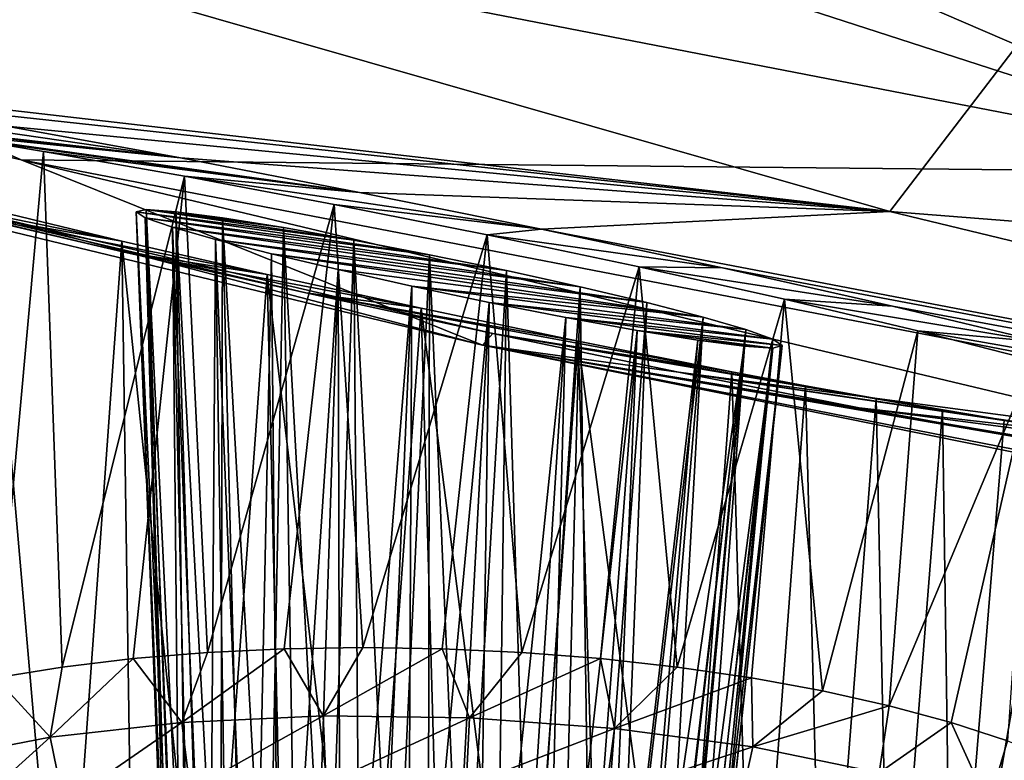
# Model space of a CAD drawing. Header units: metres. Extents: x -92 to 264, y -100 to 50.
# Tile 357 of 656: x 169.53 to 171.39, y -25.52 to -24.12. Entities that reach past the tile are written whole.
import ezdxf

# ---------------------------------------------------------------- set-up
doc = ezdxf.new("R2010")
doc.units = ezdxf.units.M
doc.layers.add('solid_21062050_01', color=7, linetype='CONTINUOUS')

msp = doc.modelspace()

# ---------------------------------------------------------------- linework, layer by layer
at = {"layer": 'solid_21062050_01'}
for points in [[(171.97171, -24.413742, 223.119308), (169.447327, -23.326159, 225.183472), (167.315842, -22.908377, 224.033524)], [(171.97171, -24.413742, 223.119308), (167.315842, -22.908377, 224.033524), (167.758499, -23.597088, 220.850967)], [(171.97171, -24.413742, 223.119308), (171.624512, -23.715481, 226.254974), (169.447327, -23.326159, 225.183472)], [(165.744171, -23.515648, 215.375946), (166.762665, -23.860218, 211.591858), (170.405014, -24.738525, 214.031448)], [(169.535004, -24.389212, 217.802368), (165.744171, -23.515648, 215.375946), (170.405014, -24.738525, 214.031448)], [(167.758499, -23.597088, 220.850967), (165.744171, -23.515648, 215.375946), (169.535004, -24.389212, 217.802368)], [(171.97171, -24.413742, 223.119308), (167.758499, -23.597088, 220.850967), (169.535004, -24.389212, 217.802368)], [(171.173294, -24.486574, 205.274399), (168.211563, -23.638462, 202.918686), (171.551056, -23.992748, 200.537796)], [(168.91835, -24.226725, 207.816177), (168.211563, -23.638462, 202.918686), (171.173294, -24.486574, 205.274399)], [(170.424438, -24.716232, 211.338531), (170.405014, -24.738525, 214.031448), (166.762665, -23.860218, 211.591858)], [(170.072067, -24.639862, 211.351456), (170.424438, -24.716232, 211.338531), (166.762665, -23.860218, 211.591858)], [(169.726639, -24.562191, 211.300827), (170.072067, -24.639862, 211.351456), (166.762665, -23.860218, 211.591858)], [(169.406158, -24.487568, 211.191437), (169.726639, -24.562191, 211.300827), (166.762665, -23.860218, 211.591858)], [(171.173294, -24.486574, 205.274399), (171.551056, -23.992748, 200.537796), (174.235092, -24.727037, 202.577362)], [(168.290009, -24.161015, 209.186752), (169.507736, -24.325314, 207.385162), (169.835938, -24.385408, 207.255844)], [(169.133804, -24.304621, 208.314758), (168.290009, -24.161015, 209.186752), (169.835938, -24.385408, 207.255844)], [(169.199051, -24.271954, 207.572632), (168.91835, -24.226725, 207.816177), (171.173294, -24.486574, 205.274399)], [(169.507736, -24.325314, 207.385162), (169.199051, -24.271954, 207.572632), (171.173294, -24.486574, 205.274399)], [(169.133804, -24.304621, 208.314758), (169.835938, -24.385408, 207.255844), (169.23027, -24.318016, 208.186417)], [(169.23027, -24.318016, 208.186417), (169.835938, -24.385408, 207.255844), (169.337372, -24.334064, 208.069138)], [(169.337372, -24.334064, 208.069138), (169.835938, -24.385408, 207.255844), (170.17334, -24.450438, 207.186142)], [(169.337372, -24.334064, 208.069138), (170.17334, -24.450438, 207.186142), (169.453537, -24.352514, 207.964005)], [(169.835938, -24.385408, 207.255844), (169.507736, -24.325314, 207.385162), (171.173294, -24.486574, 205.274399)], [(169.453537, -24.352514, 207.964005), (170.17334, -24.450438, 207.186142), (169.577469, -24.373138, 207.871674)], [(169.453537, -24.352514, 207.964005), (169.577469, -24.373138, 207.871674), (169.486893, -25.365259, 207.693024)], [(169.577469, -24.373138, 207.871674), (169.612686, -25.34498, 207.613602), (169.486893, -25.365259, 207.693024)], [(169.577469, -24.373138, 207.871674), (170.17334, -24.450438, 207.186142), (169.843414, -24.419987, 207.727234)], [(169.577469, -24.373138, 207.871674), (169.843414, -24.419987, 207.727234), (169.612686, -25.34498, 207.613602)], [(169.535004, -24.389212, 217.802368), (170.405014, -24.738525, 214.031448), (174.248611, -25.51219, 216.180389)], [(173.519012, -25.157835, 219.937302), (169.535004, -24.389212, 217.802368), (174.248611, -25.51219, 216.180389)], [(171.97171, -24.413742, 223.119308), (169.535004, -24.389212, 217.802368), (173.519012, -25.157835, 219.937302)], [(170.17334, -24.450438, 207.186142), (169.835938, -24.385408, 207.255844), (171.173294, -24.486574, 205.274399)], [(169.724854, -24.542042, 210.63092), (169.406158, -24.487568, 211.191437), (169.12355, -24.419317, 211.031845)], [(169.724854, -24.542042, 210.63092), (169.12355, -24.419317, 211.031845), (169.474869, -24.482042, 210.495331)], [(169.843414, -24.419987, 207.727234), (169.746338, -25.328976, 207.547089), (169.612686, -25.34498, 207.613602)], [(169.843414, -24.419987, 207.727234), (169.886383, -25.317415, 207.494232), (169.746338, -25.328976, 207.547089)], [(169.843414, -24.419987, 207.727234), (170.17334, -24.450438, 207.186142), (170.516281, -24.519922, 207.176651)], [(169.843414, -24.419987, 207.727234), (170.516281, -24.519922, 207.176651), (170.125427, -24.47294, 207.638428)], [(169.843414, -24.419987, 207.727234), (170.125427, -24.47294, 207.638428), (169.886383, -25.317415, 207.494232)], [(170.516281, -24.519922, 207.176651), (170.17334, -24.450438, 207.186142), (171.173294, -24.486574, 205.274399)], [(169.999405, -24.605013, 210.713196), (169.726639, -24.562191, 211.300827), (169.406158, -24.487568, 211.191437)], [(169.999405, -24.605013, 210.713196), (169.406158, -24.487568, 211.191437), (169.724854, -24.542042, 210.63092)], [(169.474869, -24.482042, 210.495331), (169.488617, -26.052015, 209.909988), (169.614532, -26.080132, 209.986786)], [(169.724854, -24.542042, 210.63092), (169.474869, -24.482042, 210.495331), (169.614532, -26.080132, 209.986786)], [(169.77121, -24.482782, 209.027191), (169.752075, -24.486698, 209.182358), (169.82991, -26.106762, 208.555725)], [(170.16275, -24.540216, 208.565445), (169.752075, -24.486698, 209.182358), (169.77121, -24.482782, 209.027191)], [(169.752075, -24.486698, 209.182358), (169.818893, -26.12549, 208.617416), (169.82991, -26.106762, 208.555725)], [(169.752075, -24.486698, 209.182358), (169.816376, -26.144747, 208.679855), (169.818893, -26.12549, 208.617416)], [(169.752075, -24.486698, 209.182358), (169.769302, -24.497995, 209.333771), (169.816376, -26.144747, 208.679855)], [(170.305557, -24.567749, 208.525757), (169.769302, -24.497995, 209.333771), (169.752075, -24.486698, 209.182358)], [(170.305557, -24.567749, 208.525757), (169.752075, -24.486698, 209.182358), (170.16275, -24.540216, 208.565445)], [(169.77121, -24.482782, 209.027191), (169.82991, -26.106762, 208.555725), (169.849258, -26.088882, 208.495865)], [(169.826675, -24.486715, 208.878296), (169.77121, -24.482782, 209.027191), (169.849258, -26.088882, 208.495865)], [(170.029846, -24.51656, 208.639938), (169.77121, -24.482782, 209.027191), (169.826675, -24.486715, 208.878296)], [(170.16275, -24.540216, 208.565445), (169.77121, -24.482782, 209.027191), (170.029846, -24.51656, 208.639938)], [(169.826675, -24.486715, 208.878296), (169.876572, -26.072159, 208.438843), (169.911423, -26.056875, 208.385635)], [(169.915115, -24.498257, 208.74617), (169.826675, -24.486715, 208.878296), (169.911423, -26.056875, 208.385635)], [(169.826675, -24.486715, 208.878296), (169.849258, -26.088882, 208.495865), (169.876572, -26.072159, 208.438843)], [(170.029846, -24.51656, 208.639938), (169.826675, -24.486715, 208.878296), (169.915115, -24.498257, 208.74617)], [(170.125427, -24.47294, 207.638428), (170.031311, -25.310431, 207.455612), (169.886383, -25.317415, 207.494232)], [(170.125427, -24.47294, 207.638428), (170.179504, -25.308096, 207.431625), (170.031311, -25.310431, 207.455612)], [(170.125427, -24.47294, 207.638428), (170.516281, -24.519922, 207.176651), (170.414276, -24.530384, 207.606644)], [(170.125427, -24.47294, 207.638428), (170.414276, -24.530384, 207.606644), (170.179504, -25.308096, 207.431625)], [(170.516281, -24.519922, 207.176651), (171.173294, -24.486574, 205.274399), (174.331436, -25.249058, 207.392273)], [(174.331436, -25.249058, 207.392273), (171.173294, -24.486574, 205.274399), (174.235092, -24.727037, 202.577362)], [(169.769302, -24.497995, 209.333771), (169.822403, -26.164204, 208.742004), (169.816376, -26.144747, 208.679855)], [(169.769302, -24.497995, 209.333771), (169.836884, -26.183527, 208.80278), (169.822403, -26.164204, 208.742004)], [(169.769302, -24.497995, 209.333771), (169.82048, -24.515762, 209.47261), (169.836884, -26.183527, 208.80278)], [(170.450241, -24.597612, 208.521896), (169.82048, -24.515762, 209.47261), (169.769302, -24.497995, 209.333771)], [(170.450241, -24.597612, 208.521896), (169.769302, -24.497995, 209.333771), (170.305557, -24.567749, 208.525757)], [(169.915115, -24.498257, 208.74617), (169.911423, -26.056875, 208.385635), (169.953186, -26.043297, 208.337158)], [(169.915115, -24.498257, 208.74617), (169.953186, -26.043297, 208.337158), (170.00116, -26.031654, 208.29425)], [(170.029846, -24.51656, 208.639938), (169.915115, -24.498257, 208.74617), (170.00116, -26.031654, 208.29425)], [(169.82048, -24.515762, 209.47261), (169.859543, -26.202387, 208.86116), (169.836884, -26.183527, 208.80278)], [(169.82048, -24.515762, 209.47261), (169.89003, -26.220461, 208.916138), (169.859543, -26.202387, 208.86116)], [(169.82048, -24.515762, 209.47261), (169.901535, -24.538876, 209.591812), (169.89003, -26.220461, 208.916138)], [(170.589172, -24.628214, 208.553299), (169.901535, -24.538876, 209.591812), (169.82048, -24.515762, 209.47261)], [(170.589172, -24.628214, 208.553299), (169.82048, -24.515762, 209.47261), (170.450241, -24.597612, 208.521896)], [(170.029846, -24.51656, 208.639938), (170.00116, -26.031654, 208.29425), (170.054504, -26.022148, 208.257629)], [(170.029846, -24.51656, 208.639938), (170.054504, -26.022148, 208.257629), (170.112335, -26.014938, 208.227951)], [(170.16275, -24.540216, 208.565445), (170.029846, -24.51656, 208.639938), (170.112335, -26.014938, 208.227951)], [(170.414276, -24.530384, 207.606644), (170.516281, -24.519922, 207.176651), (170.857941, -24.592684, 207.228088)], [(170.857941, -24.592684, 207.228088), (170.516281, -24.519922, 207.176651), (174.331436, -25.249058, 207.392273)], [(169.724854, -24.542042, 210.63092), (169.614532, -26.080132, 209.986786), (169.748276, -26.104464, 210.050507)], [(169.724854, -24.542042, 210.63092), (169.748276, -26.104464, 210.050507), (169.888412, -26.124748, 210.100433)], [(169.999405, -24.605013, 210.713196), (169.724854, -24.542042, 210.63092), (169.888412, -26.124748, 210.100433)], [(169.901535, -24.538876, 209.591812), (169.927795, -26.23744, 208.966751), (169.89003, -26.220461, 208.916138)], [(169.901535, -24.538876, 209.591812), (170.715012, -24.657972, 208.617828), (170.007599, -24.566032, 209.685776)], [(170.589172, -24.628214, 208.553299), (170.715012, -24.657972, 208.617828), (169.901535, -24.538876, 209.591812)], [(169.901535, -24.538876, 209.591812), (169.972198, -26.253035, 209.012177), (169.927795, -26.23744, 208.966751)], [(169.901535, -24.538876, 209.591812), (170.007599, -24.566032, 209.685776), (169.972198, -26.253035, 209.012177)], [(170.16275, -24.540216, 208.565445), (170.112335, -26.014938, 208.227951), (170.173645, -26.010151, 208.205688)], [(170.16275, -24.540216, 208.565445), (170.173645, -26.010151, 208.205688), (170.237381, -26.007864, 208.191238)], [(170.305557, -24.567749, 208.525757), (170.16275, -24.540216, 208.565445), (170.237381, -26.007864, 208.191238)], [(170.414276, -24.530384, 207.606644), (170.329346, -25.310438, 207.422562), (170.179504, -25.308096, 207.431625)], [(170.414276, -24.530384, 207.606644), (170.479218, -25.317429, 207.428513), (170.329346, -25.310438, 207.422562)], [(170.414276, -24.530384, 207.606644), (170.857941, -24.592684, 207.228088), (170.700653, -24.59058, 207.632355)], [(170.414276, -24.530384, 207.606644), (170.700653, -24.59058, 207.632355), (170.479218, -25.317429, 207.428513)], [(170.289566, -24.668739, 210.738174), (170.072067, -24.639862, 211.351456), (169.726639, -24.562191, 211.300827)], [(170.289566, -24.668739, 210.738174), (169.726639, -24.562191, 211.300827), (169.999405, -24.605013, 210.713196)], [(170.007599, -24.566032, 209.685776), (170.022491, -26.266975, 209.051605), (169.972198, -26.253035, 209.012177)], [(170.821121, -24.685299, 208.711823), (170.007599, -24.566032, 209.685776), (170.715012, -24.657972, 208.617828)], [(170.133102, -24.595865, 209.750122), (170.022491, -26.266975, 209.051605), (170.007599, -24.566032, 209.685776)], [(170.133102, -24.595865, 209.750122), (170.007599, -24.566032, 209.685776), (170.821121, -24.685299, 208.711823)], [(170.305557, -24.567749, 208.525757), (170.237381, -26.007864, 208.191238), (170.302475, -26.008121, 208.184845)], [(170.305557, -24.567749, 208.525757), (170.302475, -26.008121, 208.184845), (170.367783, -26.010914, 208.186615)], [(170.450241, -24.597612, 208.521896), (170.305557, -24.567749, 208.525757), (170.367783, -26.010914, 208.186615)], [(170.133102, -24.595865, 209.750122), (170.077805, -26.279026, 209.084366), (170.022491, -26.266975, 209.051605)], [(170.133102, -24.595865, 209.750122), (170.137192, -26.288977, 209.109909), (170.077805, -26.279026, 209.084366)], [(170.133102, -24.595865, 209.750122), (170.272217, -24.626945, 209.781509), (170.137192, -26.288977, 209.109909)], [(170.133102, -24.595865, 209.750122), (170.821121, -24.685299, 208.711823), (170.272217, -24.626945, 209.781509)], [(170.450241, -24.597612, 208.521896), (170.367783, -26.010914, 208.186615), (170.43222, -26.016197, 208.196518)], [(170.450241, -24.597612, 208.521896), (170.43222, -26.016197, 208.196518), (170.494659, -26.02388, 208.214386)], [(170.589172, -24.628214, 208.553299), (170.450241, -24.597612, 208.521896), (170.494659, -26.02388, 208.214386)], [(170.700653, -24.59058, 207.632355), (170.627441, -25.328995, 207.449402), (170.479218, -25.317429, 207.428513)], [(170.700653, -24.59058, 207.632355), (170.772415, -25.345007, 207.485001), (170.627441, -25.328995, 207.449402)], [(170.700653, -24.59058, 207.632355), (170.857941, -24.592684, 207.228088), (171.178055, -24.664604, 207.337814)], [(170.700653, -24.59058, 207.632355), (171.178055, -24.664604, 207.337814), (170.974655, -24.651604, 207.714783)], [(170.700653, -24.59058, 207.632355), (170.974655, -24.651604, 207.714783), (170.772415, -25.345007, 207.485001)], [(171.178055, -24.664604, 207.337814), (170.857941, -24.592684, 207.228088), (174.331436, -25.249058, 207.392273)], [(169.999405, -24.605013, 210.713196), (169.888412, -26.124748, 210.100433), (170.033386, -26.14076, 210.136047)], [(169.999405, -24.605013, 210.713196), (170.033386, -26.14076, 210.136047), (170.181625, -26.152325, 210.156937)], [(170.289566, -24.668739, 210.738174), (169.999405, -24.605013, 210.713196), (170.181625, -26.152325, 210.156937)], [(170.272217, -24.626945, 209.781509), (170.199646, -26.296659, 209.127777), (170.137192, -26.288977, 209.109909)], [(170.272217, -24.626945, 209.781509), (170.264069, -26.301943, 209.13768), (170.199646, -26.296659, 209.127777)], [(170.272217, -24.626945, 209.781509), (170.417984, -24.657646, 209.777313), (170.264069, -26.301943, 209.13768)], [(170.272217, -24.626945, 209.781509), (170.821121, -24.685299, 208.711823), (170.901962, -24.708775, 208.830521)], [(170.272217, -24.626945, 209.781509), (170.901962, -24.708775, 208.830521), (170.417984, -24.657646, 209.777313)], [(170.589172, -24.628214, 208.553299), (170.494659, -26.02388, 208.214386), (170.554047, -26.033831, 208.239929)], [(170.589172, -24.628214, 208.553299), (170.554047, -26.033831, 208.239929), (170.60936, -26.045879, 208.27269)], [(170.589172, -24.628214, 208.553299), (170.60936, -26.045879, 208.27269), (170.715012, -24.657972, 208.617828)], [(170.875504, -24.788473, 210.607574), (170.424438, -24.716232, 211.338531), (170.072067, -24.639862, 211.351456)], [(170.585373, -24.730797, 210.703201), (170.072067, -24.639862, 211.351456), (170.289566, -24.668739, 210.738174)], [(170.875504, -24.788473, 210.607574), (170.072067, -24.639862, 211.351456), (170.585373, -24.730797, 210.703201)], [(170.417984, -24.657646, 209.777313), (170.329391, -26.304735, 209.13945), (170.264069, -26.301943, 209.13768)], [(170.417984, -24.657646, 209.777313), (170.39447, -26.304991, 209.133057), (170.329391, -26.304735, 209.13945)], [(170.417984, -24.657646, 209.777313), (170.562439, -24.686142, 209.736465), (170.39447, -26.304991, 209.133057)], [(170.417984, -24.657646, 209.777313), (170.901962, -24.708775, 208.830521), (170.952896, -24.727045, 208.967957)], [(170.417984, -24.657646, 209.777313), (170.952896, -24.727045, 208.967957), (170.562439, -24.686142, 209.736465)], [(170.974655, -24.651604, 207.714783), (170.912552, -25.36529, 207.534943), (170.772415, -25.345007, 207.485001)], [(170.974655, -24.651604, 207.714783), (171.04631, -25.389622, 207.598663), (170.912552, -25.36529, 207.534943)], [(170.974655, -24.651604, 207.714783), (171.178055, -24.664604, 207.337814), (171.461945, -24.73237, 207.498367)], [(170.974655, -24.651604, 207.714783), (171.461945, -24.73237, 207.498367), (171.225998, -24.711287, 207.851135)], [(170.974655, -24.651604, 207.714783), (171.225998, -24.711287, 207.851135), (171.04631, -25.389622, 207.598663)], [(170.289566, -24.668739, 210.738174), (170.181625, -26.152325, 210.156937), (170.331482, -26.159317, 210.162888)], [(170.289566, -24.668739, 210.738174), (170.331482, -26.159317, 210.162888), (170.481323, -26.161657, 210.153809)], [(170.585373, -24.730797, 210.703201), (170.289566, -24.668739, 210.738174), (170.481323, -26.161657, 210.153809)], [(170.659653, -26.059822, 208.312119), (170.715012, -24.657972, 208.617828), (170.60936, -26.045879, 208.27269)], [(170.821121, -24.685299, 208.711823), (170.715012, -24.657972, 208.617828), (170.659653, -26.059822, 208.312119)], [(171.461945, -24.73237, 207.498367), (171.178055, -24.664604, 207.337814), (174.331436, -25.249058, 207.392273)], [(170.562439, -24.686142, 209.736465), (170.458206, -26.302706, 209.118607), (170.39447, -26.304991, 209.133057)], [(170.562439, -24.686142, 209.736465), (170.519516, -26.297918, 209.096344), (170.458206, -26.302706, 209.118607)], [(170.562439, -24.686142, 209.736465), (170.69664, -24.710546, 209.660004), (170.519516, -26.297918, 209.096344)], [(170.562439, -24.686142, 209.736465), (170.952896, -24.727045, 208.967957), (170.970474, -24.738983, 209.117249)], [(170.562439, -24.686142, 209.736465), (170.970474, -24.738983, 209.117249), (170.69664, -24.710546, 209.660004)], [(170.821121, -24.685299, 208.711823), (170.659653, -26.059822, 208.312119), (170.704071, -26.075415, 208.357544)], [(170.821121, -24.685299, 208.711823), (170.704071, -26.075415, 208.357544), (170.741837, -26.092396, 208.408173)], [(170.901962, -24.708775, 208.830521), (170.821121, -24.685299, 208.711823), (170.741837, -26.092396, 208.408173)], [(170.69664, -24.710546, 209.660004), (170.577347, -26.290709, 209.066666), (170.519516, -26.297918, 209.096344)], [(170.69664, -24.710546, 209.660004), (170.630692, -26.281202, 209.030045), (170.577347, -26.290709, 209.066666)], [(170.69664, -24.710546, 209.660004), (170.811478, -24.729097, 209.551743), (170.630692, -26.281202, 209.030045)], [(170.69664, -24.710546, 209.660004), (170.970474, -24.738983, 209.117249), (170.952545, -24.743631, 209.270477)], [(170.69664, -24.710546, 209.660004), (170.952545, -24.743631, 209.270477), (170.811478, -24.729097, 209.551743)], [(170.901962, -24.708775, 208.830521), (170.741837, -26.092396, 208.408173), (170.772308, -26.11047, 208.463135)], [(170.901962, -24.708775, 208.830521), (170.772308, -26.11047, 208.463135), (170.794968, -26.12933, 208.521515)], [(170.952896, -24.727045, 208.967957), (170.901962, -24.708775, 208.830521), (170.794968, -26.12933, 208.521515)], [(171.04631, -25.389622, 207.598663), (171.225998, -24.711287, 207.851135), (171.172211, -25.417738, 207.675461)], [(171.444885, -24.76733, 208.036224), (171.172211, -25.417738, 207.675461), (171.225998, -24.711287, 207.851135)], [(171.225998, -24.711287, 207.851135), (171.461945, -24.73237, 207.498367), (171.714783, -24.796682, 207.704468)], [(171.444885, -24.76733, 208.036224), (171.225998, -24.711287, 207.851135), (171.714783, -24.796682, 207.704468)], [(170.424438, -24.716232, 211.338531), (170.774765, -24.789055, 211.260788), (170.405014, -24.738525, 214.031448)], [(171.38913, -24.879845, 210.245499), (170.774765, -24.789055, 211.260788), (170.424438, -24.716232, 211.338531)], [(171.014587, -24.814802, 210.537506), (170.424438, -24.716232, 211.338531), (170.875504, -24.788473, 210.607574)], [(171.147598, -24.839012, 210.453262), (170.424438, -24.716232, 211.338531), (171.014587, -24.814802, 210.537506)], [(171.272949, -24.860796, 210.355591), (170.424438, -24.716232, 211.338531), (171.147598, -24.839012, 210.453262)], [(171.38913, -24.879845, 210.245499), (170.424438, -24.716232, 211.338531), (171.272949, -24.860796, 210.355591)], [(170.585373, -24.730797, 210.703201), (170.481323, -26.161657, 210.153809), (170.629517, -26.159323, 210.129837)], [(170.585373, -24.730797, 210.703201), (170.629517, -26.159323, 210.129837), (170.774445, -26.152338, 210.091202)], [(170.875504, -24.788473, 210.607574), (170.585373, -24.730797, 210.703201), (170.774445, -26.152338, 210.091202)], [(170.811478, -24.729097, 209.551743), (170.678665, -26.26956, 208.987137), (170.630692, -26.281202, 209.030045)], [(170.811478, -24.729097, 209.551743), (170.898773, -24.740345, 209.418671), (170.678665, -26.26956, 208.987137)], [(170.952896, -24.727045, 208.967957), (170.794968, -26.12933, 208.521515), (170.809448, -26.148653, 208.582291)], [(170.952896, -24.727045, 208.967957), (170.809448, -26.148653, 208.582291), (170.815475, -26.16811, 208.64444)], [(170.811478, -24.729097, 209.551743), (170.952545, -24.743631, 209.270477), (170.898773, -24.740345, 209.418671)], [(170.970474, -24.738983, 209.117249), (170.952896, -24.727045, 208.967957), (170.815475, -26.16811, 208.64444)], [(170.405014, -24.738525, 214.031448), (171.870483, -24.986065, 210.461807), (175.24498, -25.685919, 212.404953)], [(171.713745, -24.962467, 210.654022), (171.870483, -24.986065, 210.461807), (170.405014, -24.738525, 214.031448)], [(174.248611, -25.51219, 216.180389), (170.405014, -24.738525, 214.031448), (175.24498, -25.685919, 212.404953)], [(171.432434, -24.915014, 210.913773), (171.713745, -24.962467, 210.654022), (170.405014, -24.738525, 214.031448)], [(171.115463, -24.856377, 211.118103), (171.432434, -24.915014, 210.913773), (170.405014, -24.738525, 214.031448)], [(170.774765, -24.789055, 211.260788), (171.115463, -24.856377, 211.118103), (170.405014, -24.738525, 214.031448)], [(170.898773, -24.740345, 209.418671), (170.720428, -26.255981, 208.93866), (170.678665, -26.26956, 208.987137)], [(170.898773, -24.740345, 209.418671), (170.75528, -26.240698, 208.885468), (170.720428, -26.255981, 208.93866)], [(170.898773, -24.740345, 209.418671), (170.952545, -24.743631, 209.270477), (170.75528, -26.240698, 208.885468)], [(170.952545, -24.743631, 209.270477), (170.782608, -26.223974, 208.82843), (170.75528, -26.240698, 208.885468)], [(170.952545, -24.743631, 209.270477), (170.801941, -26.206095, 208.76857), (170.782608, -26.223974, 208.82843)], [(170.970474, -24.738983, 209.117249), (170.812958, -26.187366, 208.706879), (170.801941, -26.206095, 208.76857)], [(170.952545, -24.743631, 209.270477), (170.970474, -24.738983, 209.117249), (170.801941, -26.206095, 208.76857)], [(170.970474, -24.738983, 209.117249), (170.815475, -26.16811, 208.64444), (170.812958, -26.187366, 208.706879)], [(171.444885, -24.76733, 208.036224), (171.28891, -25.449327, 207.764496), (171.172211, -25.417738, 207.675461)], [(171.444885, -24.76733, 208.036224), (171.395096, -25.484047, 207.864807), (171.28891, -25.449327, 207.764496)], [(170.875504, -24.788473, 210.607574), (170.774445, -26.152338, 210.091202), (170.91449, -26.140779, 210.038345)], [(170.774765, -24.789055, 211.260788), (172.293121, -24.990135, 208.93544), (171.115463, -24.856377, 211.118103)], [(171.588654, -24.908779, 209.992889), (172.293121, -24.990135, 208.93544), (170.774765, -24.789055, 211.260788)], [(171.494812, -24.895908, 210.1241), (170.774765, -24.789055, 211.260788), (171.38913, -24.879845, 210.245499)], [(171.588654, -24.908779, 209.992889), (170.774765, -24.789055, 211.260788), (171.494812, -24.895908, 210.1241)], [(171.014587, -24.814802, 210.537506), (170.875504, -24.788473, 210.607574), (170.91449, -26.140779, 210.038345)], [(171.014587, -24.814802, 210.537506), (170.91449, -26.140779, 210.038345), (171.048141, -26.124773, 209.971848)], [(171.147598, -24.839012, 210.453262), (171.014587, -24.814802, 210.537506), (171.048141, -26.124773, 209.971848)], [(171.147598, -24.839012, 210.453262), (171.048141, -26.124773, 209.971848), (171.173935, -26.104496, 209.892426)], [(171.272949, -24.860796, 210.355591), (171.147598, -24.839012, 210.453262), (171.173935, -26.104496, 209.892426)], [(171.115463, -24.856377, 211.118103), (172.293121, -24.990135, 208.93544), (172.298294, -25.012075, 209.292465)], [(171.115463, -24.856377, 211.118103), (172.298294, -25.012075, 209.292465), (171.432434, -24.915014, 210.913773)], [(171.272949, -24.860796, 210.355591), (171.173935, -26.104496, 209.892426), (171.290482, -26.080168, 209.800949)], [(171.38913, -24.879845, 210.245499), (171.272949, -24.860796, 210.355591), (171.290482, -26.080168, 209.800949)], [(171.494812, -24.895908, 210.1241), (171.38913, -24.879845, 210.245499), (171.290482, -26.080168, 209.800949)], [(171.494812, -24.895908, 210.1241), (171.290482, -26.080168, 209.800949), (171.396515, -26.052057, 209.698441)], [(169.837906, -25.449162, 207.497803), (169.746338, -25.328976, 207.547089), (169.886383, -25.317415, 207.494232)], [(169.837906, -25.449162, 207.497803), (169.886383, -25.317415, 207.494232), (170.031311, -25.310431, 207.455612)], [(170.10495, -25.436844, 207.428406), (169.837906, -25.449162, 207.497803), (170.031311, -25.310431, 207.455612)], [(170.10495, -25.436844, 207.428406), (170.031311, -25.310431, 207.455612), (170.179504, -25.308096, 207.431625)], [(170.10495, -25.436844, 207.428406), (170.179504, -25.308096, 207.431625), (170.329346, -25.310438, 207.422562)], [(170.380508, -25.440613, 207.410004), (170.10495, -25.436844, 207.428406), (170.329346, -25.310438, 207.422562)], [(170.380508, -25.440613, 207.410004), (170.329346, -25.310438, 207.422562), (170.479218, -25.317429, 207.428513)], [(170.380508, -25.440613, 207.410004), (170.479218, -25.317429, 207.428513), (170.627441, -25.328995, 207.449402)], [(169.589615, -25.477093, 207.61554), (169.612686, -25.34498, 207.613602), (169.746338, -25.328976, 207.547089)], [(169.837906, -25.449162, 207.497803), (169.589615, -25.477093, 207.61554), (169.746338, -25.328976, 207.547089)], [(170.653976, -25.460325, 207.443298), (170.380508, -25.440613, 207.410004), (170.627441, -25.328995, 207.449402)], [(170.653976, -25.460325, 207.443298), (170.627441, -25.328995, 207.449402), (170.772415, -25.345007, 207.485001)], [(169.589615, -25.477093, 207.61554), (169.486893, -25.365259, 207.693024), (169.612686, -25.34498, 207.613602)], [(170.653976, -25.460325, 207.443298), (170.772415, -25.345007, 207.485001), (170.912552, -25.36529, 207.534943)], [(169.589615, -25.477093, 207.61554), (169.369644, -25.519566, 207.777069), (169.486893, -25.365259, 207.693024)], [(170.914856, -25.495222, 207.527023), (170.653976, -25.460325, 207.443298), (170.912552, -25.36529, 207.534943)], [(170.914856, -25.495222, 207.527023), (170.912552, -25.36529, 207.534943), (171.04631, -25.389622, 207.598663)], [(170.914856, -25.495222, 207.527023), (171.04631, -25.389622, 207.598663), (171.172211, -25.417738, 207.675461)], [(170.914856, -25.495222, 207.527023), (171.172211, -25.417738, 207.675461), (171.153122, -25.543964, 207.657944)], [(171.153122, -25.543964, 207.657944), (171.172211, -25.417738, 207.675461), (171.28891, -25.449327, 207.764496)], [(169.853943, -25.576565, 207.514587), (169.837906, -25.449162, 207.497803), (170.10495, -25.436844, 207.428406)], [(169.853943, -25.576565, 207.514587), (170.10495, -25.436844, 207.428406), (170.110138, -25.564749, 207.447998)], [(170.110138, -25.564749, 207.447998), (170.10495, -25.436844, 207.428406), (170.380508, -25.440613, 207.410004)], [(169.615753, -25.603363, 207.627518), (169.589615, -25.477093, 207.61554), (169.837906, -25.449162, 207.497803)], [(169.615753, -25.603363, 207.627518), (169.837906, -25.449162, 207.497803), (169.853943, -25.576565, 207.514587)], [(170.110138, -25.564749, 207.447998), (170.380508, -25.440613, 207.410004), (170.374496, -25.568365, 207.430344)], [(170.374496, -25.568365, 207.430344), (170.380508, -25.440613, 207.410004), (170.653976, -25.460325, 207.443298)], [(171.359604, -25.604677, 207.831039), (171.153122, -25.543964, 207.657944), (171.28891, -25.449327, 207.764496)], [(171.359604, -25.604677, 207.831039), (171.28891, -25.449327, 207.764496), (171.395096, -25.484047, 207.864807)], [(170.374496, -25.568365, 207.430344), (170.653976, -25.460325, 207.443298), (170.636856, -25.587276, 207.462296)], [(170.636856, -25.587276, 207.462296), (170.653976, -25.460325, 207.443298), (170.914856, -25.495222, 207.527023)], [(169.404724, -25.64411, 207.782486), (169.369644, -25.519566, 207.777069), (169.589615, -25.477093, 207.61554)], [(169.404724, -25.64411, 207.782486), (169.589615, -25.477093, 207.61554), (169.615753, -25.603363, 207.627518)], [(171.359604, -25.604677, 207.831039), (171.395096, -25.484047, 207.864807), (171.489609, -25.521513, 207.975281)], [(170.636856, -25.587276, 207.462296), (170.914856, -25.495222, 207.527023), (170.887131, -25.620754, 207.542603)], [(170.887131, -25.620754, 207.542603), (170.914856, -25.495222, 207.527023), (171.153122, -25.543964, 207.657944)]]:
    msp.add_3dface(points, dxfattribs=at)

doc.saveas('drawing.dxf')
